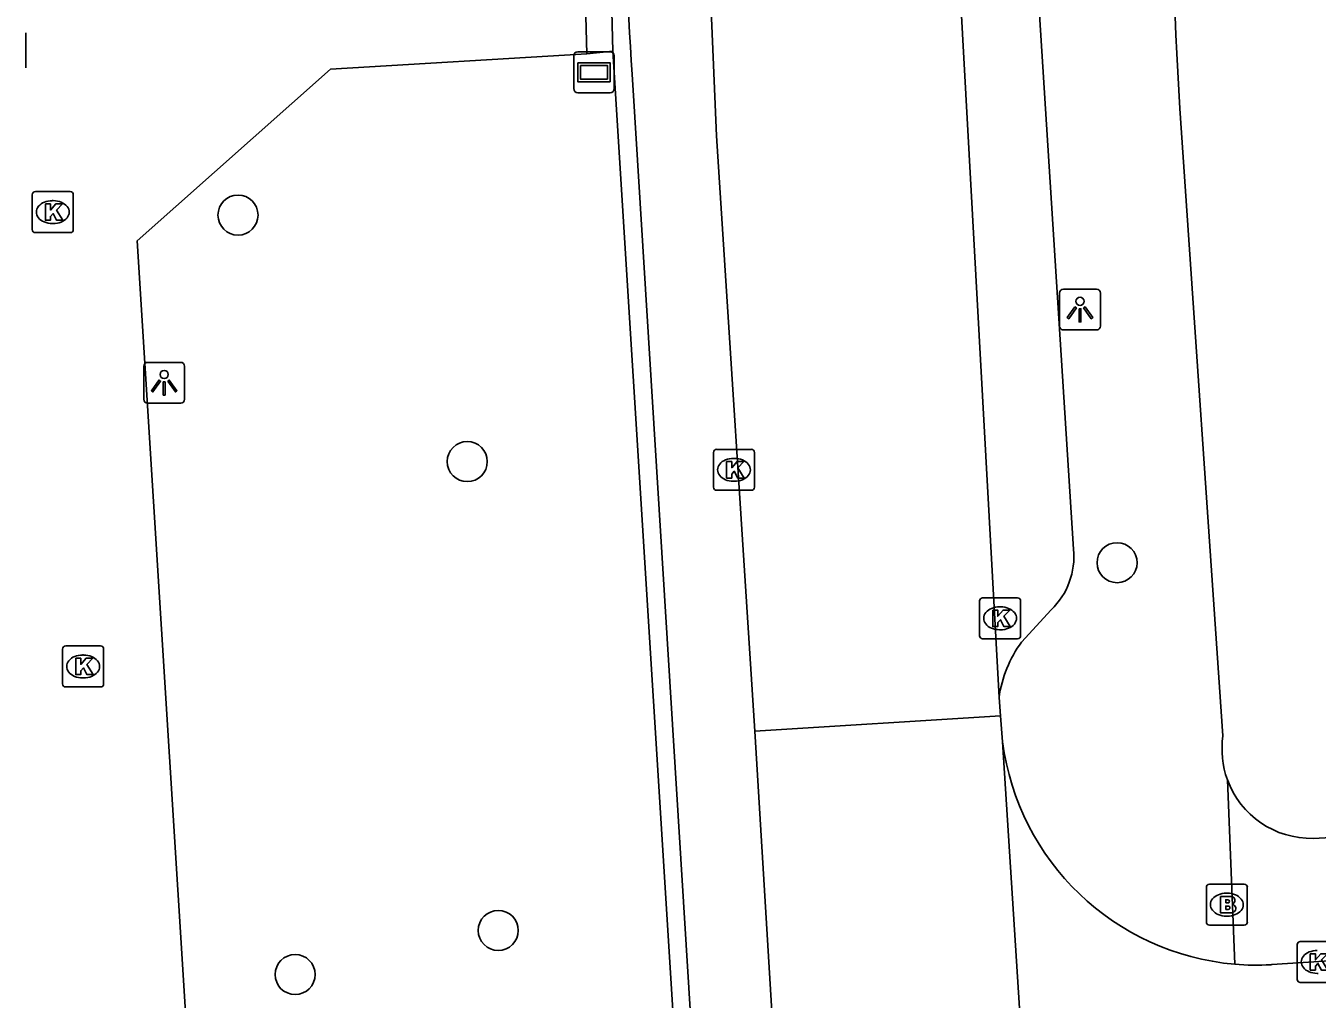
# Model space of a CAD drawing. Extents: x 159689 to 160786, y 387323 to 388339.
# Drawn here: x 160463.21 to 160494.74, y 387956.19 to 387979.97 of the extents above; entities that cross this region are included whole.
import ezdxf

# ---------------------------------------------------------------- set-up
doc = ezdxf.new("R2010")
doc.units = 0
for name, color, linetype in [('IMGEO_Boom', 7, 'Continuous'), ('IMGEO_Brandkraan', 7, 'Continuous'), ('IMGEO_Kolk', 7, 'Continuous'), ('IMGEO_Lichtpunt', 7, 'Continuous'), ('IMGEO_Rijbaan_lokaal_gesloten', 7, 'Continuous'), ('IMGEO_Rijbaan_lokaal_open', 7, 'Continuous'), ('IMGEO_Rioolput', 7, 'Continuous'), ('IMGEO_Straatnaambord', 7, 'Continuous'), ('IMGEO_Voetpad_open', 7, 'Continuous')]:
    doc.layers.add(name, color=color, linetype=linetype)

msp = doc.modelspace()

# ---------------------------------------------------------------- linework, layer by layer
at = {"layer": 'IMGEO_Boom'}
for centre in [(160468.39, 387975.342), (160473.988, 387969.322), (160489.856, 387966.852), (160474.745, 387957.87), (160469.785, 387956.794)]:
    msp.add_circle(centre, 0.489, dxfattribs=at)
at = {"layer": 'IMGEO_Brandkraan'}
for p, q in [((160492.036, 387958.074), (160492.036, 387958.926)), ((160492.111, 387959), (160492.963, 387959)), ((160492.524, 387958.78), (160492.549, 387958.78)), ((160493.037, 387958.926), (160493.037, 387958.074)), ((160492.547, 387958.22), (160492.522, 387958.22)), ((160492.963, 387958), (160492.111, 387958))]:
    msp.add_line(p, q, dxfattribs=at)
for points in [[(160492.036, 387958.074), (160492.036, 387958.926)], [(160492.111, 387959), (160492.963, 387959)], [(160493.037, 387958.926), (160493.037, 387958.074)], [(160492.384, 387958.7), (160492.384, 387958.3), (160492.597, 387958.3)], [(160492.615, 387958.7), (160492.384, 387958.7)], [(160492.563, 387958.619), (160492.509, 387958.619), (160492.509, 387958.543)], [(160492.509, 387958.543), (160492.562, 387958.543)], [(160492.571, 387958.467), (160492.509, 387958.467), (160492.509, 387958.386)], [(160492.509, 387958.386), (160492.571, 387958.386)], [(160492.963, 387958), (160492.111, 387958)]]:
    msp.add_lwpolyline(points, dxfattribs=at)
for centre, radius, start, end in [((160492.113, 387958.924), 0.0765, 91.552, 178.448), ((160492.113, 387958.924), 0.0765, 91.552, 178.448), ((160492.961, 387958.924), 0.0765, 1.552, 88.448), ((160492.961, 387958.924), 0.0765, 1.552, 88.448), ((160492.564, 387958.581), 0.0379, 267.8285, 90.9355), ((160492.572, 387958.426), 0.0404, 269.8759, 90.5077), ((160492.619, 387958.555), 0.145, 59.4692, 91.5367), ((160492.644, 387958.602), 0.0922, 285.5137, 58.1501), ((160492.649, 387958.41), 0.105, 301.3115, 78.989), ((160492.603, 387958.551), 0.251, 268.6676, 293.5347), ((160492.113, 387958.076), 0.0765, 181.552, 268.448), ((160492.113, 387958.076), 0.0765, 181.552, 268.448), ((160492.961, 387958.076), 0.0765, 271.552, 358.448), ((160492.961, 387958.076), 0.0765, 271.552, 358.448)]:
    msp.add_arc(centre, radius, start, end, dxfattribs=at)
for centre, major_axis, ratio, start_param, end_param in [((160492.523, 387958.5), (-0.387, 0.002), 0.722429, 4.712389, 7.853982), ((160492.548, 387958.5), (-0.39, 0.002), 0.717154, 1.570796, 4.712389)]:
    msp.add_ellipse(centre, major_axis=major_axis, ratio=ratio, start_param=start_param, end_param=end_param, dxfattribs=at)
at = {"layer": 'IMGEO_Kolk'}
for p, q in [((160463.366, 387974.989), (160463.366, 387975.841)), ((160463.441, 387975.915), (160464.293, 387975.915)), ((160464.367, 387975.841), (160464.367, 387974.989)), ((160463.854, 387975.695), (160463.879, 387975.695)), ((160464.293, 387974.915), (160463.441, 387974.915)), ((160463.877, 387975.135), (160463.852, 387975.135)), ((160480.001, 387968.695), (160480.001, 387969.547)), ((160480.076, 387969.621), (160480.928, 387969.621)), ((160481.002, 387969.547), (160481.002, 387968.695)), ((160480.489, 387969.401), (160480.514, 387969.401)), ((160480.928, 387968.621), (160480.076, 387968.621)), ((160480.512, 387968.841), (160480.487, 387968.841)), ((160486.499, 387965.068), (160486.499, 387965.92)), ((160486.574, 387965.994), (160487.426, 387965.994)), ((160486.987, 387965.774), (160487.012, 387965.774)), ((160487.5, 387965.92), (160487.5, 387965.068)), ((160487.01, 387965.214), (160486.985, 387965.214)), ((160464.182, 387964.818), (160465.034, 387964.818)), ((160487.426, 387964.994), (160486.574, 387964.994)), ((160464.107, 387963.892), (160464.107, 387964.744)), ((160464.595, 387964.598), (160464.62, 387964.598)), ((160465.108, 387964.744), (160465.108, 387963.892)), ((160465.034, 387963.818), (160464.182, 387963.818)), ((160464.618, 387964.038), (160464.593, 387964.038)), ((160494.254, 387956.675), (160494.254, 387957.527)), ((160494.329, 387957.601), (160495.181, 387957.601)), ((160495.181, 387956.601), (160494.329, 387956.601)), ((160494.765, 387956.821), (160494.74, 387956.821))]:
    msp.add_line(p, q, dxfattribs=at)
for points in [[(160463.366, 387974.989), (160463.366, 387975.841)], [(160463.441, 387975.915), (160464.293, 387975.915)], [(160464.367, 387975.841), (160464.367, 387974.989)], [(160463.687, 387975.615), (160463.81, 387975.615), (160463.81, 387975.464), (160463.94, 387975.615), (160464.104, 387975.615), (160463.958, 387975.464), (160464.111, 387975.215), (160463.959, 387975.215), (160463.874, 387975.379), (160463.81, 387975.312), (160463.81, 387975.215), (160463.687, 387975.215), (160463.687, 387975.615)], [(160464.293, 387974.915), (160463.441, 387974.915)], [(160480.001, 387968.695), (160480.001, 387969.547)], [(160480.076, 387969.621), (160480.928, 387969.621)], [(160481.002, 387969.547), (160481.002, 387968.695)], [(160480.322, 387969.321), (160480.445, 387969.321), (160480.445, 387969.17), (160480.575, 387969.321), (160480.739, 387969.321), (160480.593, 387969.17), (160480.746, 387968.921), (160480.594, 387968.921), (160480.509, 387969.085), (160480.445, 387969.018), (160480.445, 387968.921), (160480.322, 387968.921), (160480.322, 387969.321)], [(160480.928, 387968.621), (160480.076, 387968.621)], [(160486.499, 387965.068), (160486.499, 387965.92)], [(160486.574, 387965.994), (160487.426, 387965.994)], [(160487.5, 387965.92), (160487.5, 387965.068)], [(160486.82, 387965.694), (160486.943, 387965.694), (160486.943, 387965.543), (160487.073, 387965.694), (160487.237, 387965.694), (160487.091, 387965.543), (160487.244, 387965.294), (160487.092, 387965.294), (160487.007, 387965.458), (160486.943, 387965.391), (160486.943, 387965.294), (160486.82, 387965.294), (160486.82, 387965.694)], [(160464.182, 387964.818), (160465.034, 387964.818)], [(160487.426, 387964.994), (160486.574, 387964.994)], [(160464.107, 387963.892), (160464.107, 387964.744)], [(160464.428, 387964.518), (160464.551, 387964.518), (160464.551, 387964.367), (160464.681, 387964.518), (160464.845, 387964.518), (160464.699, 387964.367), (160464.852, 387964.118), (160464.7, 387964.118), (160464.615, 387964.282), (160464.551, 387964.215), (160464.551, 387964.118), (160464.428, 387964.118), (160464.428, 387964.518)], [(160465.108, 387964.744), (160465.108, 387963.892)], [(160465.034, 387963.818), (160464.182, 387963.818)], [(160494.254, 387956.675), (160494.254, 387957.527)], [(160494.329, 387957.601), (160495.181, 387957.601)], [(160494.575, 387957.301), (160494.698, 387957.301), (160494.698, 387957.15), (160494.828, 387957.301), (160494.992, 387957.301), (160494.846, 387957.15), (160494.999, 387956.901), (160494.847, 387956.901), (160494.762, 387957.065), (160494.698, 387956.998), (160494.698, 387956.901), (160494.575, 387956.901), (160494.575, 387957.301)], [(160495.181, 387956.601), (160494.329, 387956.601)]]:
    msp.add_lwpolyline(points, dxfattribs=at)
for centre, start, end in [((160463.443, 387975.839), 91.552, 178.448), ((160463.443, 387975.839), 91.552, 178.448), ((160464.291, 387975.839), 1.552, 88.448), ((160464.291, 387975.839), 1.552, 88.448), ((160463.443, 387974.991), 181.552, 268.448), ((160463.443, 387974.991), 181.552, 268.448), ((160464.291, 387974.991), 271.552, 358.448), ((160464.291, 387974.991), 271.552, 358.448), ((160480.078, 387969.545), 91.552, 178.448), ((160480.078, 387969.545), 91.552, 178.448), ((160480.926, 387969.545), 1.552, 88.448), ((160480.926, 387969.545), 1.552, 88.448), ((160480.078, 387968.697), 181.552, 268.448), ((160480.078, 387968.697), 181.552, 268.448), ((160480.926, 387968.697), 271.552, 358.448), ((160480.926, 387968.697), 271.552, 358.448), ((160486.576, 387965.918), 91.552, 178.448), ((160486.576, 387965.918), 91.552, 178.448), ((160487.424, 387965.918), 1.552, 88.448), ((160487.424, 387965.918), 1.552, 88.448), ((160486.576, 387965.07), 181.552, 268.448), ((160486.576, 387965.07), 181.552, 268.448), ((160487.424, 387965.07), 271.552, 358.448), ((160487.424, 387965.07), 271.552, 358.448), ((160464.184, 387964.742), 91.552, 178.448), ((160464.184, 387964.742), 91.552, 178.448), ((160465.032, 387964.742), 1.552, 88.448), ((160465.032, 387964.742), 1.552, 88.448), ((160464.184, 387963.894), 181.552, 268.448), ((160464.184, 387963.894), 181.552, 268.448), ((160465.032, 387963.894), 271.552, 358.448), ((160465.032, 387963.894), 271.552, 358.448), ((160494.331, 387957.525), 91.552, 178.448), ((160494.331, 387957.525), 91.552, 178.448), ((160494.331, 387956.677), 181.552, 268.448), ((160494.331, 387956.677), 181.552, 268.448)]:
    msp.add_arc(centre, 0.0765, start, end, dxfattribs=at)
for centre, major_axis, ratio, start_param, end_param in [((160463.853, 387975.415), (-0.387, 0.002), 0.722429, 4.712389, 7.853982), ((160463.878, 387975.415), (-0.39, 0.002), 0.717154, 1.570796, 4.712389), ((160480.488, 387969.121), (-0.387, 0.002), 0.722429, 4.712389, 7.853982), ((160480.513, 387969.121), (-0.39, 0.002), 0.717154, 1.570796, 4.712389), ((160486.986, 387965.494), (-0.387, 0.002), 0.722429, 4.712389, 7.853982), ((160487.011, 387965.494), (-0.39, 0.002), 0.717154, 1.570796, 4.712389), ((160464.594, 387964.318), (-0.387, 0.002), 0.722429, 4.712389, 7.853982), ((160464.619, 387964.318), (-0.39, 0.002), 0.717154, 1.570796, 4.712389), ((160494.741, 387957.101), (-0.387, 0.002), 0.722429, 4.712389, 7.853982)]:
    msp.add_ellipse(centre, major_axis=major_axis, ratio=ratio, start_param=start_param, end_param=end_param, dxfattribs=at)
at = {"layer": 'IMGEO_Lichtpunt'}
for p, q in [((160488.452, 387973.438), (160488.452, 387972.631)), ((160488.452, 387973.438), (160488.452, 387972.631)), ((160489.354, 387973.533), (160488.546, 387973.533)), ((160489.354, 387973.533), (160488.546, 387973.533)), ((160489.448, 387972.631), (160489.448, 387973.438)), ((160489.448, 387972.631), (160489.448, 387973.438)), ((160488.546, 387972.537), (160489.354, 387972.537)), ((160488.546, 387972.537), (160489.354, 387972.537)), ((160466.99, 387971.746), (160466.182, 387971.746)), ((160466.99, 387971.746), (160466.182, 387971.746)), ((160466.088, 387971.651), (160466.088, 387970.844)), ((160466.088, 387971.651), (160466.088, 387970.844)), ((160467.084, 387970.844), (160467.084, 387971.651)), ((160467.084, 387970.844), (160467.084, 387971.651)), ((160466.182, 387970.75), (160466.99, 387970.75)), ((160466.182, 387970.75), (160466.99, 387970.75))]:
    msp.add_line(p, q, dxfattribs=at)
for points in [[(160488.826, 387973.102), (160488.865, 387973.074), (160488.677, 387972.812), (160488.639, 387972.839), (160488.826, 387973.102)], [(160488.928, 387973.054), (160488.975, 387973.054), (160488.975, 387972.732), (160488.928, 387972.732), (160488.928, 387973.054)], [(160489.038, 387973.074), (160489.076, 387973.101), (160489.263, 387972.839), (160489.224, 387972.811), (160489.038, 387973.074)], [(160466.462, 387971.315), (160466.501, 387971.287), (160466.313, 387971.025), (160466.275, 387971.052), (160466.462, 387971.315)], [(160466.564, 387971.267), (160466.611, 387971.267), (160466.611, 387970.945), (160466.564, 387970.945), (160466.564, 387971.267)], [(160466.674, 387971.287), (160466.712, 387971.314), (160466.899, 387971.052), (160466.86, 387971.024), (160466.674, 387971.287)]]:
    msp.add_lwpolyline(points, dxfattribs=at)
for centre in [(160488.951, 387973.236), (160466.587, 387971.449)]:
    msp.add_circle(centre, 0.0994, dxfattribs=at)
for centre, start, end in [((160488.546, 387973.438), 90, 180), ((160488.546, 387973.438), 90, 180), ((160489.354, 387973.438), 0, 90), ((160489.354, 387973.438), 0, 90), ((160488.546, 387972.631), 180, 270), ((160488.546, 387972.631), 180, 270), ((160489.354, 387972.631), 270, 0), ((160489.354, 387972.631), 270, 360), ((160466.182, 387971.651), 90, 180), ((160466.182, 387971.651), 90, 180), ((160466.99, 387971.651), 0, 90), ((160466.99, 387971.651), 0, 90), ((160466.182, 387970.844), 180, 270), ((160466.182, 387970.844), 180, 270), ((160466.99, 387970.844), 270, 0), ((160466.99, 387970.844), 270, 360)]:
    msp.add_arc(centre, 0.0946, start, end, dxfattribs=at)
at = {"layer": 'IMGEO_Rijbaan_lokaal_gesloten'}
for points in [[(160479.798, 388008.807), (160479.824, 387983.238), (160480.073, 387977.276), (160481.009, 387962.737)], [(160486.973, 387963.558), (160485.998, 387981.25), (160485.863, 388004.063)], [(160487.01, 387963.11), (160486.973, 387963.558)], [(160487.01, 387963.11), (160481.009, 387962.737)]]:
    msp.add_lwpolyline(points, dxfattribs=at)
at = {"layer": 'IMGEO_Rijbaan_lokaal_open'}
for points in [[(160487.061, 387962.48), (160487.01, 387963.11)], [(160481.009, 387962.737), (160482.047, 387945.687)], [(160488.089, 387946.275), (160487.061, 387962.48)], [(160515.573, 387958.445), (160501.444, 387957.539), (160493.636, 387957.035), (160493.607, 387957.033)]]:
    msp.add_lwpolyline(points, dxfattribs=at)
for centre, radius, start, end in [((160493.263, 387963.276), 6.253, 187.3151, 265.0999), ((160493.26, 387963.25), 6.227, 265.1083, 273.1951)]:
    msp.add_arc(centre, radius, start, end, dxfattribs=at)
at = {"layer": 'IMGEO_Rioolput'}
msp.add_line((160463.208, 387979.795), (160463.208, 387978.943), dxfattribs=at)
msp.add_lwpolyline([(160463.208, 387979.795), (160463.208, 387978.943)], dxfattribs=at)
at = {"layer": 'IMGEO_Straatnaambord'}
for p, q in [((160476.687, 387979.332), (160477.477, 387979.332)), ((160477.477, 387979.332), (160476.687, 387979.332)), ((160476.587, 387978.432), (160476.587, 387979.232)), ((160476.587, 387979.232), (160476.587, 387978.432)), ((160477.577, 387979.232), (160477.577, 387978.432)), ((160477.577, 387978.432), (160477.577, 387979.232)), ((160477.477, 387978.332), (160476.687, 387978.332)), ((160476.687, 387978.332), (160477.477, 387978.332))]:
    msp.add_line(p, q, dxfattribs=at)
for points in [[(160476.688, 387979.064), (160477.476, 387979.064), (160477.476, 387978.6), (160476.688, 387978.6), (160476.688, 387979.064)], [(160476.753, 387978.999), (160476.753, 387978.665), (160477.411, 387978.665), (160477.411, 387978.999), (160476.753, 387978.999)]]:
    msp.add_lwpolyline(points, dxfattribs=at)
for centre, start, end in [((160476.687, 387979.232), 90, 180), ((160476.687, 387979.232), 90, 180), ((160477.477, 387979.232), 0, 90), ((160477.477, 387979.232), 360, 90), ((160476.687, 387978.432), 180, 270), ((160476.687, 387978.432), 180, 270), ((160477.477, 387978.432), 270, 0), ((160477.477, 387978.432), 270, 0)]:
    msp.add_arc(centre, 0.1, start, end, dxfattribs=at)
at = {"layer": 'IMGEO_Voetpad_open'}
for points in [[(160487.86, 388000.339), (160487.897, 387981.274), (160488.795, 387967.179)], [(160476.906, 387979.279), (160476.774, 387984.195)], [(160477.424, 387984.218), (160477.543, 387979.347)], [(160467.114, 387955.741), (160465.925, 387974.712), (160470.651, 387978.908), (160476.906, 387979.279)], [(160477.543, 387979.347), (160476.906, 387979.279)], [(160479.031, 387955.532), (160477.543, 387979.347)], [(160481.576, 387921.417), (160478.018, 387978.784)], [(160491.392, 387977.944), (160492.442, 387962.62)], [(160488.249, 387965.702), (160487.523, 387964.915)], [(160492.729, 387957.046), (160492.55, 387961.552)], [(160494.644, 387960.12), (160515.546, 387961.289), (160516.654, 387961.351)]]:
    msp.add_lwpolyline(points, dxfattribs=at)
for centre, radius, start, end in [((160704.724, 387990.349), 213.693, 179.46304, 183.32802), ((160525.187, 387982.445), 47.311, 177.898, 184.4377), ((160486.984, 387967.009), 1.819, 314.0613, 5.3632), ((160490.011, 387963.117), 3.07, 144.1395, 171.7345), ((160494.59, 387962.298), 2.172, 171.4667, 200.0819), ((160494.599, 387962.301), 2.182, 200.0842, 271.1825)]:
    msp.add_arc(centre, radius, start, end, dxfattribs=at)

doc.saveas('drawing.dxf')
